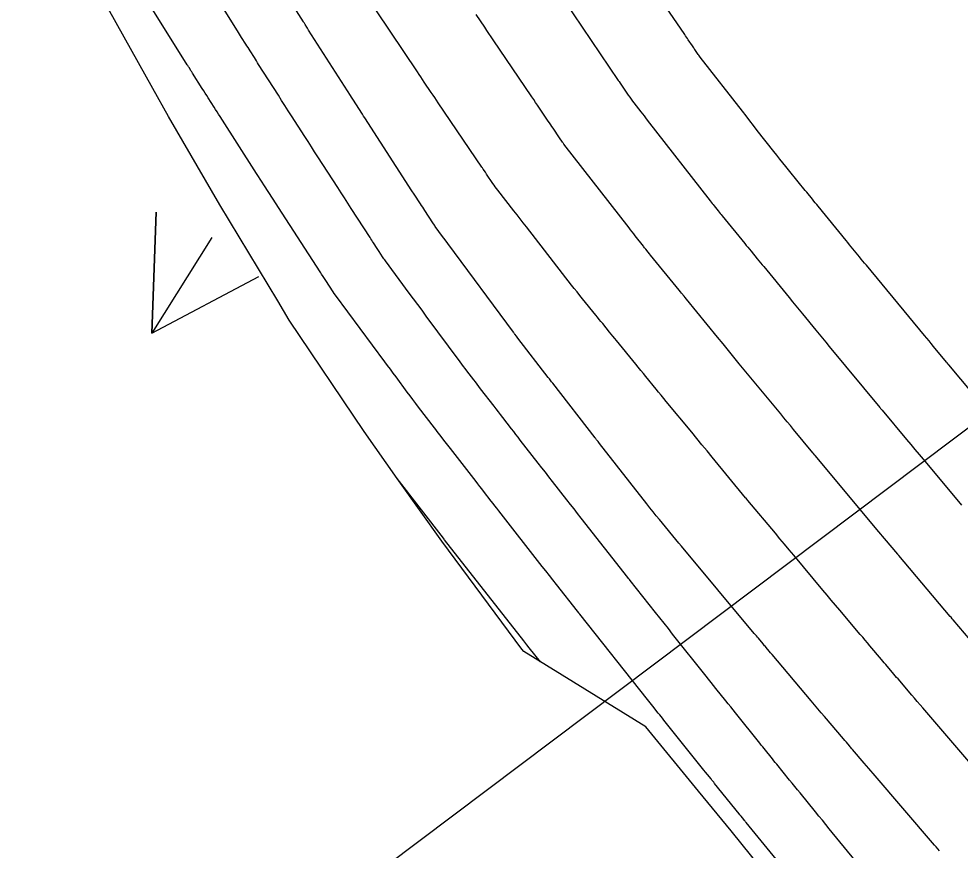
# Model space of a CAD drawing. Extents: x 954385 to 988206, y 1868364 to 1924553.
# Drawn here: x 955247.57 to 955294.19, y 1923438.59 to 1923479.75 of the extents above; entities that cross this region are included whole.
import ezdxf

# ---------------------------------------------------------------- set-up
doc = ezdxf.new("R2010")
doc.units = 0
for name, color, linetype in [('24', 7, 'Continuous'), ('26', 7, 'Continuous'), ('6', 7, 'Continuous'), ('7', 7, 'Continuous'), ('Default', 7, 'Continuous')]:
    doc.layers.add(name, color=color, linetype=linetype)

msp = doc.modelspace()

# ---------------------------------------------------------------- linework, layer by layer
at = {"layer": '24'}
msp.add_lwpolyline([(955287.012, 1923434.387), (955282.843, 1923439.552), (955281.225, 1923441.513), (955278.624, 1923444.69), (955272.578, 1923448.423), (955272.487, 1923448.544), (955268.514, 1923453.882), (955266.312, 1923456.987), (955264.674, 1923459.314), (955260.957, 1923464.829), (955260.395, 1923465.788), (955257.532, 1923470.531), (955254.985, 1923474.913), (955254.208, 1923476.295), (955250.968, 1923482.106)], dxfattribs=at)
at = {"layer": '26'}
for points in [[(955257.131, 1923468.928), (955254.157, 1923464.18), (955254.373, 1923470.176), (955254.157, 1923464.18), (955259.457, 1923466.991)], [(955307.131, 1923468.928), (955247.574, 1923424.127), (955249.923, 1923429.648), (955247.574, 1923424.127), (955253.53, 1923424.854)]]:
    msp.add_lwpolyline(points, dxfattribs=at)
at = {"layer": '6'}
for points in [[(955295.248, 1923448.345), (955293.847, 1923449.991), (955293.797, 1923450.05), (955293.735, 1923450.122), (955293.698, 1923450.166), (955291.144, 1923453.179), (955291.103, 1923453.227), (955291.094, 1923453.238), (955290.443, 1923454.016), (955290.16, 1923454.354), (955287.006, 1923458.125), (955286.979, 1923458.156), (955286.917, 1923458.23), (955286.886, 1923458.268), (955285.936, 1923459.417), (955285.777, 1923459.61), (955285.618, 1923459.803), (955285.459, 1923459.996), (955285.299, 1923460.189), (955283.25, 1923462.671), (955282.981, 1923462.998), (955282.712, 1923463.324), (955282.444, 1923463.651), (955282.176, 1923463.978), (955280.63, 1923465.87), (955280.57, 1923465.942), (955280.511, 1923466.015), (955280.392, 1923466.161), (955280.333, 1923466.234), (955280.273, 1923466.307), (955278.858, 1923468.045), (955278.798, 1923468.119), (955278.738, 1923468.193), (955278.618, 1923468.341), (955278.588, 1923468.378), (955278.558, 1923468.415), (955278.529, 1923468.453), (955278.499, 1923468.49), (955278.097, 1923469.008), (955278.02, 1923469.106), (955277.943, 1923469.205), (955277.867, 1923469.304), (955277.79, 1923469.403), (955274.562, 1923473.548), (955274.544, 1923473.572), (955274.526, 1923473.597), (955274.508, 1923473.622), (955274.491, 1923473.647), (955274.354, 1923473.848), (955274.03, 1923474.325), (955273.971, 1923474.413), (955273.911, 1923474.501), (955273.851, 1923474.589), (955273.792, 1923474.677), (955273.35, 1923475.33), (955273.257, 1923475.468), (955273.163, 1923475.606), (955273.07, 1923475.744), (955272.976, 1923475.882), (955271.065, 1923478.703), (955270.959, 1923478.859), (955270.854, 1923479.016), (955270.748, 1923479.173), (955270.643, 1923479.33), (955270.223, 1923479.958)], [(955273.402, 1923447.914), (955272.851, 1923448.609), (955272.847, 1923448.613), (955272.736, 1923448.756), (955272.586, 1923448.946), (955268.659, 1923453.959), (955268.639, 1923453.984), (955268.601, 1923454.034), (955266.314, 1923456.989), (955266.271, 1923457.045)]]:
    msp.add_lwpolyline(points, dxfattribs=at)
at = {"layer": '7'}
for points in [[(955286.932, 1923435.867), (955283.59, 1923439.961), (955283.562, 1923439.996), (955283.533, 1923440.031), (955283.505, 1923440.066), (955283.477, 1923440.101), (955283.335, 1923440.276), (955283.279, 1923440.346), (955283.25, 1923440.381), (955282.028, 1923441.895), (955281.983, 1923441.95), (955281.939, 1923442.006), (955281.894, 1923442.061), (955281.85, 1923442.116), (955281.672, 1923442.338), (955281.583, 1923442.449), (955281.494, 1923442.559), (955279.51, 1923445.034), (955279.442, 1923445.119), (955279.374, 1923445.203), (955279.307, 1923445.288), (955279.239, 1923445.373), (955278.968, 1923445.714), (955278.901, 1923445.799), (955278.833, 1923445.884), (955278.766, 1923445.969), (955278.698, 1923446.054), (955275.347, 1923450.275), (955275.304, 1923450.328), (955275.296, 1923450.338), (955275.23, 1923450.423), (955274.194, 1923451.745), (955274.019, 1923451.969), (955273.843, 1923452.192), (955273.668, 1923452.416), (955273.493, 1923452.639), (955271.336, 1923455.393), (955271.241, 1923455.513), (955271.148, 1923455.634), (955271.054, 1923455.754), (955270.96, 1923455.874), (955270.586, 1923456.357), (955270.493, 1923456.477), (955270.399, 1923456.598), (955270.306, 1923456.718), (955270.213, 1923456.839), (955268.951, 1923458.47), (955268.885, 1923458.555), (955268.819, 1923458.64), (955268.753, 1923458.726), (955268.687, 1923458.811), (955268.424, 1923459.152), (955268.358, 1923459.238), (955268.292, 1923459.323), (955268.227, 1923459.408), (955268.161, 1923459.494), (955267.369, 1923460.524), (955267.227, 1923460.709), (955267.086, 1923460.895), (955266.946, 1923461.082), (955266.807, 1923461.269), (955266.252, 1923462.019), (955266.114, 1923462.206), (955265.975, 1923462.394), (955265.836, 1923462.581), (955265.698, 1923462.769), (955263.256, 1923466.07), (955263.196, 1923466.153), (955263.136, 1923466.237), (955263.078, 1923466.322), (955263.022, 1923466.408), (955262.704, 1923466.897), (955262.646, 1923466.986), (955262.569, 1923467.105), (955262.53, 1923467.165), (955262.492, 1923467.224), (955260.433, 1923470.404), (955260.162, 1923470.824), (955259.709, 1923471.523), (955259.619, 1923471.663), (955259.529, 1923471.803), (955259.439, 1923471.943), (955259.349, 1923472.083), (955257.539, 1923474.908), (955257.465, 1923475.023), (955257.392, 1923475.138), (955257.318, 1923475.253), (955257.244, 1923475.368), (955256.95, 1923475.828), (955256.877, 1923475.943), (955256.803, 1923476.059), (955256.73, 1923476.174), (955256.658, 1923476.289), (955256.176, 1923477.056), (955256.154, 1923477.09), (955256.133, 1923477.124), (955256.111, 1923477.158), (955256.09, 1923477.192), (955256.004, 1923477.328), (955255.983, 1923477.361), (955255.961, 1923477.395), (955255.94, 1923477.43), (955255.918, 1923477.464), (955253.213, 1923481.791)], [(955290.122, 1923436.687), (955287.702, 1923439.654), (955287.532, 1923439.863), (955287.362, 1923440.072), (955287.191, 1923440.28), (955287.021, 1923440.489), (955286.259, 1923441.423), (955286.129, 1923441.582), (955285.999, 1923441.742), (955285.87, 1923441.902), (955285.74, 1923442.062), (955285.103, 1923442.849), (955285.033, 1923442.935), (955284.964, 1923443.021), (955284.894, 1923443.107), (955284.825, 1923443.193), (955284.547, 1923443.537), (955284.477, 1923443.623), (955284.408, 1923443.71), (955284.339, 1923443.796), (955284.27, 1923443.882), (955283.065, 1923445.383), (955282.943, 1923445.534), (955282.822, 1923445.686), (955282.7, 1923445.837), (955282.579, 1923445.989), (955282.093, 1923446.594), (955281.972, 1923446.746), (955281.851, 1923446.897), (955281.73, 1923447.049), (955281.609, 1923447.201), (955279.949, 1923449.289), (955279.736, 1923449.556), (955279.524, 1923449.823), (955279.311, 1923450.091), (955279.099, 1923450.358), (955277.841, 1923451.943), (955277.809, 1923451.983), (955277.761, 1923452.044), (955277.724, 1923452.09), (955275.422, 1923455.028), (955275.244, 1923455.255), (955275.067, 1923455.482), (955274.889, 1923455.708), (955274.711, 1923455.935), (955274.001, 1923456.842), (955273.823, 1923457.068), (955273.646, 1923457.295), (955273.469, 1923457.523), (955273.293, 1923457.75), (955272.405, 1923458.895), (955272.296, 1923459.035), (955272.188, 1923459.174), (955272.08, 1923459.314), (955271.972, 1923459.454), (955271.54, 1923460.013), (955271.432, 1923460.152), (955271.324, 1923460.292), (955271.216, 1923460.432), (955271.108, 1923460.572), (955270.441, 1923461.436), (955270.356, 1923461.546), (955270.271, 1923461.656), (955270.186, 1923461.767), (955270.101, 1923461.877), (955269.762, 1923462.318), (955269.678, 1923462.428), (955269.594, 1923462.539), (955269.51, 1923462.65), (955269.427, 1923462.762), (955267.748, 1923465.032), (955267.538, 1923465.315), (955267.329, 1923465.598), (955267.119, 1923465.881), (955266.91, 1923466.164), (955265.726, 1923467.766), (955265.69, 1923467.815), (955265.655, 1923467.865), (955265.621, 1923467.915), (955265.587, 1923467.965), (955265.422, 1923468.22), (955265.356, 1923468.322), (955265.323, 1923468.373), (955265.136, 1923468.66), (955265.094, 1923468.725), (955265.052, 1923468.79), (955265.01, 1923468.855), (955264.968, 1923468.92), (955264.038, 1923470.356), (955263.869, 1923470.617), (955263.7, 1923470.878), (955263.531, 1923471.139), (955263.362, 1923471.4), (955262.387, 1923472.906), (955262.223, 1923473.16), (955262.059, 1923473.414), (955261.895, 1923473.669), (955261.732, 1923473.924), (955261.079, 1923474.943), (955260.916, 1923475.198), (955260.753, 1923475.453), (955260.589, 1923475.708), (955260.426, 1923475.963), (955259.448, 1923477.492), (955259.395, 1923477.575), (955259.342, 1923477.658), (955259.29, 1923477.741), (955259.237, 1923477.825), (955259.027, 1923478.158), (955258.975, 1923478.242), (955258.922, 1923478.325), (955258.87, 1923478.408), (955258.817, 1923478.491), (955258.607, 1923478.824), (955258.554, 1923478.907), (955258.502, 1923478.99), (955258.45, 1923479.074), (955258.397, 1923479.157), (955257.092, 1923481.246)], [(955274.574, 1923480.653), (955277.252, 1923476.7), (955277.295, 1923476.637), (955277.348, 1923476.558), (955277.381, 1923476.51), (955277.754, 1923475.962), (955277.821, 1923475.866), (955277.889, 1923475.771), (955277.959, 1923475.677), (955278.03, 1923475.584), (955278.37, 1923475.148), (955278.451, 1923475.044), (955278.531, 1923474.941), (955278.612, 1923474.837), (955278.693, 1923474.734), (955281.806, 1923470.735), (955281.855, 1923470.672), (955281.905, 1923470.609), (955281.955, 1923470.547), (955282.005, 1923470.485), (955282.207, 1923470.237), (955282.258, 1923470.175), (955282.308, 1923470.113), (955282.359, 1923470.051), (955282.409, 1923469.989), (955283.516, 1923468.628), (955283.594, 1923468.532), (955283.672, 1923468.436), (955283.751, 1923468.341), (955283.829, 1923468.245), (955284.142, 1923467.862), (955284.221, 1923467.766), (955284.299, 1923467.671), (955284.377, 1923467.575), (955284.456, 1923467.479), (955285.712, 1923465.942), (955285.877, 1923465.74), (955286.042, 1923465.539), (955286.208, 1923465.337), (955286.374, 1923465.137), (955287.038, 1923464.333), (955287.204, 1923464.133), (955287.37, 1923463.932), (955287.536, 1923463.731), (955287.702, 1923463.53), (955290.2, 1923460.507), (955290.218, 1923460.486), (955290.244, 1923460.455), (955290.253, 1923460.444), (955290.304, 1923460.383), (955290.319, 1923460.365), (955291.534, 1923458.918), (955291.739, 1923458.673), (955291.944, 1923458.429), (955292.149, 1923458.184), (955292.354, 1923457.94), (955294.106, 1923455.845), (955294.256, 1923455.666)], [(955293.16, 1923438.56), (955293.078, 1923438.655), (955292.996, 1923438.75), (955292.914, 1923438.846), (955289.88, 1923442.382), (955289.769, 1923442.511), (955289.659, 1923442.64), (955289.549, 1923442.768), (955289.438, 1923442.897), (955288.851, 1923443.581), (955288.813, 1923443.624), (955288.776, 1923443.668), (955288.738, 1923443.712), (955288.701, 1923443.756), (955288.551, 1923443.931), (955288.476, 1923444.019), (955288.402, 1923444.107), (955287.472, 1923445.2), (955287.305, 1923445.396), (955287.138, 1923445.593), (955286.971, 1923445.79), (955286.804, 1923445.988), (955284.874, 1923448.274), (955284.8, 1923448.362), (955284.726, 1923448.45), (955284.578, 1923448.625), (955284.541, 1923448.669), (955284.504, 1923448.713), (955284.467, 1923448.757), (955284.43, 1923448.801), (955284.196, 1923449.08), (955284.145, 1923449.141), (955284.094, 1923449.202), (955284.043, 1923449.263), (955283.992, 1923449.324), (955280.38, 1923453.643), (955280.262, 1923453.784), (955280.259, 1923453.787), (955279.297, 1923454.953), (955279.138, 1923455.148), (955278.979, 1923455.344), (955278.822, 1923455.541), (955278.666, 1923455.739), (955276.326, 1923458.725), (955276.253, 1923458.817), (955276.181, 1923458.91), (955276.162, 1923458.933), (955276.144, 1923458.957), (955276.126, 1923458.98), (955276.108, 1923459.003), (955274.014, 1923461.703), (955273.958, 1923461.775), (955273.847, 1923461.919), (955273.791, 1923461.992), (955272.286, 1923463.942), (955272.249, 1923463.99), (955272.212, 1923464.038), (955272.138, 1923464.134), (955272.12, 1923464.158), (955272.101, 1923464.182), (955272.083, 1923464.207), (955272.065, 1923464.231), (955268.81, 1923468.63), (955268.682, 1923468.803), (955268.555, 1923468.975), (955268.195, 1923469.462), (955268.184, 1923469.477), (955268.173, 1923469.492), (955268.163, 1923469.507), (955268.153, 1923469.523), (955268.072, 1923469.646), (955267.679, 1923470.251), (955267.626, 1923470.333), (955267.573, 1923470.415), (955267.52, 1923470.497), (955267.466, 1923470.579), (955267.148, 1923471.072), (955267.041, 1923471.236), (955264.708, 1923474.84), (955264.649, 1923474.933), (955264.589, 1923475.025), (955264.529, 1923475.118), (955264.47, 1923475.211), (955264.232, 1923475.582), (955264.173, 1923475.674), (955264.114, 1923475.767), (955264.054, 1923475.86), (955263.995, 1923475.953), (955261.924, 1923479.19), (955261.903, 1923479.224), (955261.881, 1923479.257), (955261.86, 1923479.291), (955261.839, 1923479.325), (955261.754, 1923479.459), (955261.733, 1923479.493), (955261.712, 1923479.526), (955261.691, 1923479.56), (955261.67, 1923479.593), (955261.21, 1923480.32)], [(955295.008, 1923442.518), (955292.336, 1923445.63), (955292.199, 1923445.789), (955292.062, 1923445.948), (955291.926, 1923446.108), (955291.79, 1923446.268), (955291.109, 1923447.066), (955291.041, 1923447.146), (955290.973, 1923447.226), (955290.905, 1923447.306), (955290.837, 1923447.386), (955290.565, 1923447.705), (955290.497, 1923447.785), (955290.429, 1923447.865), (955290.362, 1923447.945), (955290.294, 1923448.025), (955289.717, 1923448.708), (955289.599, 1923448.849), (955289.48, 1923448.99), (955289.361, 1923449.13), (955289.242, 1923449.271), (955288.224, 1923450.476), (955288.015, 1923450.724), (955287.806, 1923450.972), (955287.597, 1923451.22), (955287.389, 1923451.468), (955285.944, 1923453.193), (955285.717, 1923453.464), (955285.489, 1923453.736), (955285.262, 1923454.007), (955285.035, 1923454.279), (955283.678, 1923455.902), (955283.626, 1923455.963), (955283.582, 1923456.015), (955283.563, 1923456.038), (955281.902, 1923458.053), (955281.65, 1923458.359), (955281.398, 1923458.664), (955281.146, 1923458.97), (955280.894, 1923459.275), (955279.633, 1923460.802), (955279.507, 1923460.955), (955279.381, 1923461.109), (955279.255, 1923461.262), (955279.129, 1923461.416), (955278.626, 1923462.031), (955278.5, 1923462.185), (955278.375, 1923462.339), (955278.249, 1923462.493), (955278.123, 1923462.647), (955277.163, 1923463.823), (955277.078, 1923463.927), (955276.994, 1923464.031), (955276.909, 1923464.136), (955276.824, 1923464.24), (955276.485, 1923464.656), (955276.4, 1923464.76), (955276.315, 1923464.865), (955276.231, 1923464.969), (955276.146, 1923465.073), (955275.488, 1923465.883), (955275.351, 1923466.053), (955275.215, 1923466.224), (955275.079, 1923466.395), (955274.944, 1923466.567), (955272.704, 1923469.448), (955272.551, 1923469.646), (955272.397, 1923469.844), (955272.243, 1923470.041), (955272.089, 1923470.239), (955271.288, 1923471.268), (955271.227, 1923471.347), (955271.168, 1923471.427), (955271.11, 1923471.508), (955271.053, 1923471.591), (955270.737, 1923472.056), (955270.675, 1923472.148), (955270.57, 1923472.303), (955270.528, 1923472.365), (955270.507, 1923472.395), (955268.345, 1923475.589), (955268.259, 1923475.717), (955268.172, 1923475.845), (955268.086, 1923475.972), (955267.999, 1923476.1), (955267.653, 1923476.611), (955267.566, 1923476.739), (955267.48, 1923476.867), (955267.394, 1923476.995), (955267.308, 1923477.123), (955265.288, 1923480.144)], [(955297.026, 1923458.562), (955293.624, 1923462.615), (955293.596, 1923462.648), (955293.543, 1923462.71), (955293.524, 1923462.733), (955293.505, 1923462.756), (955292.863, 1923463.532), (955292.753, 1923463.666), (955292.643, 1923463.799), (955292.533, 1923463.932), (955292.423, 1923464.065), (955289.54, 1923467.551), (955289.456, 1923467.652), (955289.373, 1923467.753), (955289.29, 1923467.854), (955289.207, 1923467.956), (955288.876, 1923468.362), (955288.793, 1923468.463), (955288.71, 1923468.564), (955288.627, 1923468.666), (955288.544, 1923468.767), (955287.153, 1923470.465), (955287.082, 1923470.552), (955287.011, 1923470.639), (955286.94, 1923470.726), (955286.87, 1923470.812), (955286.587, 1923471.16), (955286.516, 1923471.247), (955286.446, 1923471.334), (955286.375, 1923471.42), (955286.304, 1923471.507), (955285.548, 1923472.435), (955285.399, 1923472.618), (955285.251, 1923472.803), (955285.104, 1923472.989), (955284.958, 1923473.175), (955284.141, 1923474.224), (955283.956, 1923474.462), (955283.772, 1923474.699), (955283.587, 1923474.936), (955283.402, 1923475.173), (955281.314, 1923477.849), (955281.28, 1923477.894), (955281.246, 1923477.94), (955281.213, 1923477.986), (955281.181, 1923478.032), (955281.054, 1923478.219), (955281.022, 1923478.266), (955280.99, 1923478.313), (955280.958, 1923478.36), (955280.926, 1923478.406), (955280.724, 1923478.705), (955280.679, 1923478.77), (955280.635, 1923478.836), (955280.591, 1923478.901), (955280.546, 1923478.966), (955279.619, 1923480.336)]]:
    msp.add_lwpolyline(points, dxfattribs=at)
at = {"layer": 'Default'}
msp.add_arc((956111.568, 1924014.493), 954.93, 205.346268, 226.414195, dxfattribs=at)

doc.saveas('drawing.dxf')
